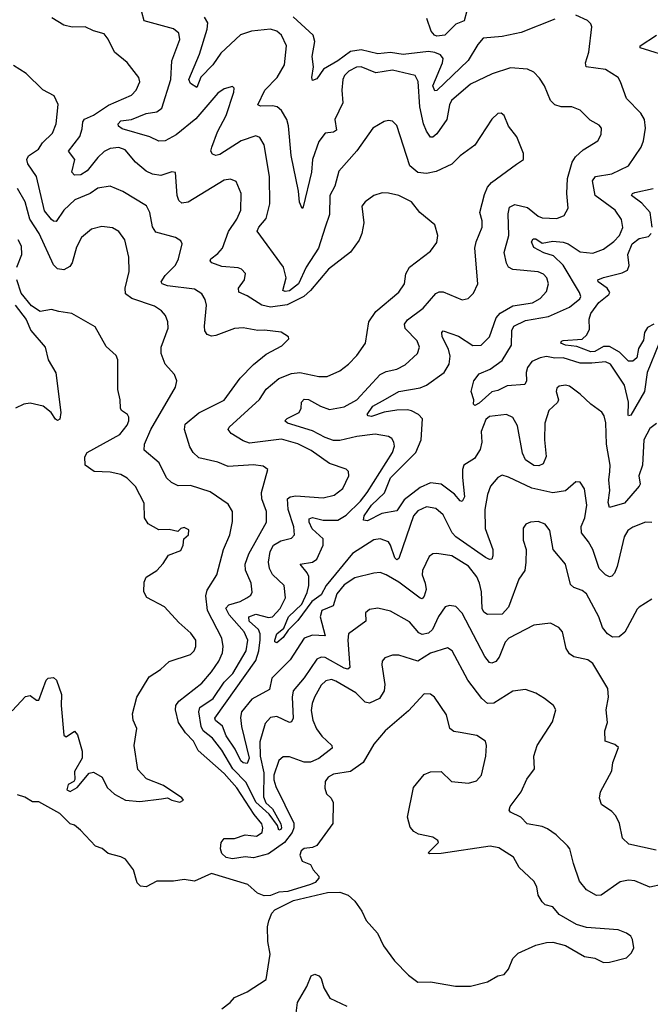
# Model space of a CAD drawing. Extents: x 2086813 to 2278017, y 548126 to 753336.
# Tile 268 of 461: x 2169805 to 2172798, y 689357 to 694029. Entities that reach past the tile are written whole.
import ezdxf

# ---------------------------------------------------------------- set-up
doc = ezdxf.new("R2010")
doc.units = 0

msp = doc.modelspace()

# ---------------------------------------------------------------- linework, layer by layer
at = {"layer": '0CON10XD'}
for points in [[(2171244.6, 691565), (2171193.5, 691613.5), (2171178.4, 691645), (2171178.6, 691661.4), (2171195, 691666.6), (2171245, 691654.5), (2171315, 691654.3), (2171355, 691678.1), (2171422.9, 691745), (2171453.3, 691785), (2171573.9, 691975), (2171584.5, 692005), (2171580.5, 692025), (2171571.5, 692041.5), (2171555, 692051.8), (2171492.6, 692062.6), (2171405, 692051.4), (2171325, 692032.5), (2171295, 692031.9), (2171255, 692046.1), (2171195, 692078.9), (2171075.8, 692115), (2171064, 692125), (2171075, 692136.9), (2171130.6, 692165), (2171140, 692185), (2171142.5, 692215), (2171155, 692228.2), (2171175, 692227.5), (2171232.2, 692195), (2171275, 692179.5), (2171345, 692192.7), (2171405, 692225.4), (2171515.2, 692344.8), (2171545, 692359.7), (2171595, 692370.4), (2171635, 692391.5), (2171693.1, 692445), (2171701.8, 692475), (2171692.1, 692505), (2171634.2, 692564.2), (2171631.2, 692585), (2171645.5, 692605), (2171719.9, 692660.1), (2171779.9, 692730.1), (2171795, 692738.5), (2171815, 692737.5), (2171905, 692699.4), (2171933.2, 692706.8), (2171958.2, 692731.8), (2171978.6, 692775), (2171965.4, 692945), (2171971.5, 692975), (2172000.4, 693045), (2171999.6, 693075), (2171988.8, 693115), (2172010.3, 693199.8), (2172025.8, 693234.2), (2172043.7, 693256.3), (2172163, 693343), (2172196.2, 693365), (2172196, 693395), (2172165, 693473.3), (2172124.3, 693524.3), (2172104, 693574), (2172090, 693585), (2172075, 693583.3), (2172045, 693557.5), (2171965, 693434), (2171895, 693382.5), (2171856.2, 693343.8), (2171781.5, 693308.5), (2171735, 693298.9), (2171695, 693303.3), (2171656.2, 693335), (2171595, 693526.7), (2171575, 693548), (2171555, 693551.2), (2171535, 693546), (2171480.8, 693515), (2171405, 693407.1), (2171320.2, 693309.8), (2171300, 693240), (2171277.3, 693195), (2171275.3, 693105), (2171255.2, 693044.8), (2171223.3, 692945), (2171165, 692854.7), (2171128.5, 692775), (2171085, 692742.7), (2171065, 692739.2), (2171054.2, 692744.2), (2171069.3, 692805), (2171057.5, 692855), (2170931.5, 693025), (2170939.1, 693045), (2170974.5, 693085), (2170991.6, 693155), (2170989.7, 693285), (2170964.7, 693434.7), (2170945, 693469.4), (2170925, 693477.9), (2170856.5, 693455), (2170755, 693389.5), (2170735, 693384.7), (2170720.5, 693390.5), (2170712.5, 693405), (2170716.6, 693425), (2170743.1, 693496.9), (2170785.2, 693574.8), (2170820.8, 693685), (2170822.5, 693705), (2170815, 693712.5), (2170775, 693701.4), (2170745, 693681.1), (2170641.2, 693558.8), (2170547, 693483), (2170495, 693454.1), (2170465, 693453.2), (2170422.6, 693472.6), (2170290.9, 693510.9), (2170273.4, 693523.4), (2170272.5, 693535), (2170285, 693549.6), (2170335, 693555.8), (2170405, 693583.9), (2170455, 693591.4), (2170480, 693610), (2170521.4, 693745), (2170526.2, 693833.8), (2170564.5, 693935), (2170559.5, 693965), (2170535.3, 693985.3), (2170395, 694023.5), (2170383.8, 694065)], [(2171925.5, 694065), (2171915, 694023.1), (2171875, 694008), (2171822, 693955), (2171785, 693950.4), (2171772.9, 693955), (2171757.5, 693975), (2171738, 694035)], [(2170946.5, 691086.5), (2170946.5, 691115), (2170938.9, 691135), (2170894.6, 691175), (2170892, 691195), (2170925, 691208.5), (2170985, 691192), (2171005, 691195.3), (2171041.3, 691235), (2171066.1, 691285), (2171060.8, 691345), (2171005, 691396.5), (2170990.9, 691425), (2170985.3, 691455.3), (2170993.1, 691505), (2171009.7, 691535), (2171045, 691555.7), (2171095, 691568.8), (2171108.8, 691585), (2171106.6, 691623.4), (2171079.2, 691705), (2171076.5, 691755), (2171089.2, 691765), (2171115, 691770.3), (2171245, 691760.4), (2171297.7, 691772.3), (2171337.8, 691805), (2171366.7, 691865), (2171365.6, 691885), (2171355, 691897.1), (2171275, 691923.8), (2171187.8, 691985), (2171125, 692016.7), (2171047.9, 692037.9), (2170895, 692019.7), (2170865, 692030.7), (2170808.6, 692065), (2170794.6, 692084.6), (2170799.1, 692095), (2170943.3, 692226.7), (2170975, 692275.4), (2171035, 692326.9), (2171095, 692349.5), (2171134.7, 692355.3), (2171225, 692335.4), (2171263.8, 692336.2), (2171325, 692363.5), (2171365, 692394.4), (2171404.4, 692435), (2171445.6, 692495), (2171462.1, 692595), (2171494.5, 692645), (2171605, 692736.9), (2171631.8, 692775), (2171636.9, 692823.1), (2171655, 692854.2), (2171755, 692930.8), (2171785, 692972.5), (2171790, 693005), (2171776, 693055), (2171704, 693115), (2171664, 693165), (2171605, 693194.4), (2171555, 693205.7), (2171525, 693207.1), (2171485, 693194.4), (2171445, 693164.3), (2171429.4, 693145), (2171437.8, 693065), (2171429.4, 693015), (2171416.4, 692983.6), (2171375, 692925.7), (2171270, 692845), (2171185.2, 692744.8), (2171153.7, 692716.3), (2171075, 692675.9), (2170995, 692665.2), (2170953.8, 692673.8), (2170885, 692718.1), (2170845.5, 692735.5), (2170843.6, 692755), (2170872.2, 692795), (2170875.8, 692825), (2170858, 692845), (2170842.1, 692852.1), (2170765, 692858.3), (2170717.5, 692875), (2170709.4, 692885), (2170711.9, 692895), (2170745, 692919.7), (2170767.5, 692945), (2170795.6, 693024.4), (2170835, 693082.2), (2170853.9, 693125), (2170855.4, 693205), (2170831.7, 693261.7), (2170805, 693273.1), (2170775, 693267.3), (2170605, 693163.9), (2170575, 693157.8), (2170560.8, 693170.9), (2170552.5, 693195), (2170544.3, 693304.3), (2170527.1, 693307.1), (2170475, 693289.6), (2170435, 693295.4), (2170405, 693310.9), (2170353.8, 693353.8), (2170305, 693412.1), (2170275, 693423.3), (2170235, 693417.4), (2170205, 693403.1), (2170175, 693376), (2170125, 693311.4), (2170095, 693293.5), (2170065, 693292.2), (2170052.5, 693305), (2170066.2, 693365), (2170036.9, 693405), (2170089.7, 693475), (2170101.3, 693511.3), (2170104.1, 693545), (2170112.7, 693557.3), (2170155, 693575.9), (2170226.6, 693623.4), (2170335, 693670.5), (2170356.9, 693695), (2170374.3, 693735), (2170370.8, 693755), (2170315, 693825.8), (2170254.7, 693874.7), (2170225, 693936.2), (2170205, 693962), (2170155.7, 693975.7), (2170115, 693995.8), (2170053.6, 693993.6), (2170015, 694002.5), (2169957.8, 694037.8)], [(2172826.8, 692113.2), (2172795, 692090), (2172767.5, 692035), (2172761.3, 691915), (2172744.1, 691865), (2172749.5, 691825), (2172745.6, 691815), (2172675.6, 691735), (2172605, 691714.2), (2172597.4, 691737.4), (2172605.4, 691795), (2172601.2, 691845), (2172605.3, 691885), (2172606.7, 691915), (2172590, 692015), (2172586.9, 692116.9), (2172579.5, 692149.5), (2172567.3, 692167.3), (2172515, 692204.4), (2172465, 692252.9), (2172415, 692289.4), (2172395, 692295.5), (2172365, 692289.5), (2172355, 692280), (2172351.8, 692265), (2172361.9, 692225), (2172356.8, 692213.2), (2172316.2, 692175), (2172297.5, 692115), (2172295.3, 692035), (2172303.6, 691956.4), (2172288.9, 691921.1), (2172268.2, 691911.8), (2172245, 691913.1), (2172205, 691941.1), (2172191.9, 691971.9), (2172167.5, 692102.5), (2172145, 692141.2), (2172115, 692156.2), (2172035, 692146.8), (2172017.6, 692132.4), (2171995.6, 692075), (2171998.4, 692025), (2171990.4, 691989.6), (2171963.3, 691946.7), (2171912.4, 691915), (2171905.9, 691895), (2171906.8, 691856.8), (2171916, 691765), (2171905, 691743.3), (2171895, 691745.6), (2171867.9, 691777.9), (2171805, 691824.7), (2171755, 691831.4), (2171705, 691809), (2171629.1, 691750.9), (2171595, 691699.3), (2171523.3, 691686.7), (2171455, 691650.4), (2171436.2, 691655), (2171439.5, 691675), (2171475.3, 691725), (2171536, 691784), (2171564.7, 691855.3), (2171684.8, 691975), (2171711, 692035), (2171716.9, 692135), (2171698.1, 692155), (2171665, 692172.5), (2171645, 692177.6), (2171595, 692176), (2171535, 692167.6), (2171475, 692146.2), (2171458.8, 692148.8), (2171454.3, 692155), (2171480.4, 692195), (2171541, 692229), (2171605, 692264.7), (2171705, 692282.9), (2171735, 692294.2), (2171818.8, 692355), (2171843.3, 692395), (2171848, 692432), (2171840, 692465), (2171810, 692525), (2171808.9, 692545), (2171815, 692552.9), (2171887.1, 692527.1), (2171955, 692482.9), (2171995, 692484.7), (2172035, 692523.5), (2172066.2, 692613.8), (2172085, 692636.6), (2172145, 692670.8), (2172238.1, 692685), (2172275, 692706.4), (2172305, 692739.2), (2172314.4, 692775.6), (2172306.5, 692805), (2172291.5, 692821.5), (2172265, 692832.1), (2172145, 692843.1), (2172125.3, 692855.3), (2172115, 692874.2), (2172104.7, 692925), (2172126.3, 693005), (2172122.5, 693107.5), (2172129.9, 693140.1), (2172155, 693152.5), (2172215, 693138.7), (2172265, 693097.3), (2172285, 693088.2), (2172354.5, 693085.5), (2172389.6, 693100.4), (2172408.6, 693135), (2172402.2, 693205), (2172405.3, 693275), (2172426.4, 693353.6), (2172442.2, 693377.8), (2172479.1, 693410.9), (2172548.1, 693455), (2172564.4, 693485), (2172565.6, 693515), (2172555, 693528.5), (2172512.4, 693552.4), (2172465, 693600.6), (2172425, 693615.7), (2172375, 693615.5), (2172344.6, 693624.6), (2172325, 693646), (2172295.3, 693715.3), (2172272.4, 693752.4), (2172245, 693780), (2172214.5, 693794.5), (2172135, 693800), (2172048.1, 693771.9), (2171945, 693723.1), (2171854.7, 693645), (2171844.7, 693625), (2171832.3, 693555), (2171785, 693487.3), (2171765, 693471.9), (2171755, 693472.5), (2171735, 693500.6), (2171721.7, 693535), (2171703.9, 693615), (2171696.3, 693736.3), (2171681.4, 693765), (2171575, 693790.3), (2171495, 693776.7), (2171425, 693805.9), (2171403.3, 693803.3), (2171366.5, 693785), (2171346.2, 693765), (2171339.3, 693745), (2171334.1, 693695), (2171338.2, 693635), (2171300.6, 693555), (2171307.9, 693505), (2171295, 693495.5), (2171255, 693490), (2171225, 693450.9), (2171194.1, 693365), (2171190, 693305), (2171149.5, 693140.5), (2171145, 693133.8), (2171133.5, 693163.5), (2171128.8, 693215), (2171094.1, 693385), (2171080.6, 693525), (2171072, 693555), (2171047.9, 693597.9), (2171026.3, 693616.3), (2171005, 693621.1), (2170948.1, 693618.1), (2170934.4, 693625), (2170968.4, 693695), (2171026.2, 693755), (2171061.5, 693815), (2171071.5, 693905), (2171047.3, 693955), (2171025, 693975.4), (2170995, 693983.5), (2170905, 693974), (2170853.2, 693956.8), (2170760.2, 693869.8), (2170720.9, 693815), (2170664.2, 693755.8), (2170645, 693706.7), (2170615, 693725.6), (2170607.7, 693745), (2170657.6, 693865), (2170694.1, 693985), (2170697.3, 694015), (2170681.7, 694041.7)], [(2172345, 694031.1), (2172185, 693968.8), (2172095, 693948.8), (2172005, 693941.4), (2171978.7, 693911.3), (2171934.2, 693835), (2171785, 693692.7), (2171775, 693691.8), (2171765.3, 693715.3), (2171812.2, 693825), (2171814.1, 693845), (2171801.8, 693861.8), (2171775, 693874), (2171745, 693878.3), (2171625, 693863.6), (2171565, 693873.9), (2171505, 693867.9), (2171425, 693886.3), (2171375, 693878.6), (2171315, 693834.5), (2171246.7, 693795), (2171215, 693748.8), (2171195, 693740), (2171190.8, 693755), (2171199.6, 693805), (2171193.7, 693855), (2171205.4, 693925), (2171198.2, 693955), (2171102.8, 694042.8)], [(2172838.9, 692491.1), (2172783.4, 692355), (2172770.7, 692265), (2172705, 692152.2), (2172695, 692148.8), (2172693.1, 692153.1), (2172694.3, 692215), (2172676, 692295), (2172609.3, 692395), (2172585, 692406.2), (2172520.5, 692399.5), (2172465, 692399.4), (2172385, 692424.1), (2172345, 692423.3), (2172305, 692431.2), (2172275, 692424.1), (2172235, 692407.3), (2172215, 692378.9), (2172208.6, 692355), (2172210, 692315), (2172202.4, 692297.6), (2172118.6, 692291.4), (2172075, 692270), (2172045, 692262.9), (2171985, 692208.9), (2171965, 692199.2), (2171959.2, 692205), (2171960, 692225), (2171948, 692265), (2171960.6, 692315), (2171985, 692348.2), (2172038.6, 692371.4), (2172095, 692411.8), (2172138.9, 692485), (2172140.4, 692555), (2172150.6, 692575), (2172205, 692602), (2172315, 692621.1), (2172415, 692665.8), (2172463.8, 692705), (2172468.2, 692715), (2172462.5, 692735), (2172383.8, 692863.8), (2172338.8, 692908.8), (2172292.9, 692922.9), (2172245, 692948.8), (2172233.6, 692975), (2172241.2, 692988.8), (2172255, 692988.6), (2172285, 692968.8), (2172335, 692977.8), (2172385, 692972.9), (2172407.5, 692965), (2172465, 692927.6), (2172525, 692921.9), (2172575, 692940), (2172625, 692976.6), (2172651.6, 693005), (2172667.2, 693042.8), (2172661.6, 693081.6), (2172630.4, 693125), (2172536.6, 693195), (2172524.1, 693265), (2172538, 693285), (2172615, 693297.7), (2172694.7, 693335.3), (2172755, 693424.2), (2172765.5, 693455), (2172775.4, 693515), (2172770, 693555), (2172752.2, 693585), (2172684.3, 693655), (2172656.9, 693735), (2172644.6, 693754.6), (2172585, 693792.2), (2172494, 693805), (2172491.1, 693825), (2172505.5, 693875.5), (2172520, 693995), (2172515, 694010), (2172500, 694025), (2172445, 694050)], [(2172912, 693845), (2172750, 693895), (2172750, 693905), (2172828, 693955)], [(2172825, 690087.9), (2172696.4, 690116.4), (2172665.7, 690145), (2172652.3, 690215), (2172635, 690251.9), (2172615, 690272.5), (2172566, 690305), (2172556, 690335), (2172561.4, 690365), (2172615.7, 690465), (2172620, 690505), (2172647.5, 690575), (2172630.3, 690590.3), (2172584.2, 690605), (2172582.7, 690655), (2172594.4, 690695), (2172588.1, 690755), (2172598.9, 690815), (2172597.1, 690855), (2172525, 690974), (2172501.1, 690991.1), (2172435, 691005.6), (2172415, 691019.4), (2172399.1, 691045), (2172380.8, 691125), (2172363.8, 691145), (2172325, 691165.7), (2172245, 691156.5), (2172126.7, 691095), (2172109.7, 691075), (2172081.2, 691005), (2172065, 690983.5), (2172045, 690975.6), (2172035, 690978.5), (2172013.1, 691006.9), (2171905, 691213.3), (2171875, 691244.4), (2171845, 691250), (2171825, 691243.1), (2171793, 691197), (2171763.8, 691135), (2171745, 691118.4), (2171715, 691111.4), (2171699.5, 691119.5), (2171655, 691172.5), (2171565, 691221.8), (2171505, 691237.3), (2171465, 691230), (2171445.8, 691215), (2171447.5, 691175), (2171365.3, 691114.7), (2171361.6, 691085), (2171371.4, 690955), (2171362.2, 690947.8), (2171345, 690951.3), (2171255, 691002.9), (2171235, 691004.1), (2171215.7, 690994.3), (2171155, 690906.9), (2171103.3, 690845), (2171098.6, 690815), (2171103.3, 690715), (2171095, 690697.1), (2171084.8, 690694.8), (2171025, 690723.1), (2170995, 690718.6), (2170970.3, 690689.7), (2170945, 690602.5), (2170946.8, 690535), (2170963.3, 690455), (2170961.6, 690341.6), (2170973.5, 690313.5), (2171005.3, 690285.3), (2171045, 690214), (2171048.2, 690195), (2171045, 690186.2), (2171035, 690184), (2171027.8, 690205), (2170989.1, 690259.1), (2170925, 690315.9), (2170879, 690409), (2170816.3, 690475), (2170765, 690563.7), (2170720.6, 690620.6), (2170676.2, 690655), (2170665.9, 690675), (2170654.8, 690744.8), (2170660, 690765), (2170722.5, 690807.5), (2170775, 690885.3), (2170816.7, 690926.7), (2170879, 691035), (2170887.4, 691085), (2170870.2, 691125), (2170798.6, 691205), (2170783.7, 691236.3), (2170796.7, 691253.3), (2170851.8, 691268.2), (2170882.9, 691285), (2170901.1, 691298.9), (2170907.8, 691312.2), (2170903.6, 691355), (2170876.7, 691416.7), (2170874.7, 691445), (2170892.4, 691495), (2170975.5, 691645), (2170976.2, 691695), (2170954.6, 691755), (2170952.3, 691785), (2170982.5, 691895), (2170960, 691910), (2170915, 691916.2), (2170795, 691909.3), (2170745, 691929.1), (2170655, 691950.9), (2170628.9, 691975), (2170612.3, 692002.3), (2170586.4, 692085), (2170590.1, 692109.9), (2170655, 692163.2), (2170775, 692224.5), (2170851.2, 692328.8), (2170915, 692393.5), (2170975, 692441.9), (2171048.7, 692481.3), (2171082.5, 692515), (2171080, 692525), (2171045.7, 692545.7), (2170966.4, 692556.4), (2170935, 692554.4), (2170865, 692567.5), (2170825, 692564.5), (2170735, 692530), (2170715, 692527.9), (2170695, 692535.6), (2170683.1, 692553.1), (2170681.2, 692575), (2170692.2, 692675), (2170685, 692702), (2170668.8, 692728.8), (2170635, 692751.2), (2170506.3, 692766.3), (2170480.8, 692775), (2170475.6, 692785), (2170494.6, 692815), (2170543.8, 692865), (2170559.2, 692895), (2170575.7, 692965.7), (2170569.7, 692979.7), (2170545, 692995.6), (2170451.4, 693021.4), (2170435, 693045.8), (2170422.5, 693115), (2170406.4, 693146.4), (2170294.7, 693214.7), (2170235, 693238.5), (2170175, 693229.1), (2170138.6, 693205), (2170066.9, 693175), (2170013.9, 693125), (2169978.7, 693071.3), (2169965, 693072.5), (2169955, 693081.2), (2169922.5, 693122.5), (2169885, 693284.4), (2169844, 693345), (2169837.9, 693365), (2169846.9, 693383.1), (2169893.3, 693415), (2169913.3, 693445), (2169959.8, 693490.2), (2169977.5, 693535), (2169986.7, 693626.7), (2169968.3, 693668.3), (2169915, 693696), (2169835, 693774), (2169775, 693812)], [(2172855, 689925.5), (2172795, 689912.2), (2172725, 689943.1), (2172695, 689945.7), (2172655, 689937.5), (2172565.3, 689874.7), (2172543.1, 689873.1), (2172495, 689899.6), (2172462, 689942), (2172432.7, 690025), (2172416.7, 690095), (2172405, 690109.2), (2172350.7, 690160.7), (2172309.6, 690189.6), (2172285, 690200), (2172212.8, 690212.8), (2172183.8, 690245), (2172135, 690268), (2172128.8, 690278.8), (2172133.1, 690295), (2172185.6, 690365), (2172211.5, 690425), (2172248.6, 690475), (2172245.8, 690535), (2172261.1, 690585), (2172333.4, 690696.6), (2172349.2, 690755), (2172338, 690775), (2172295, 690808.6), (2172255, 690832.9), (2172205, 690850.8), (2172145, 690843.3), (2172055, 690786.2), (2172025, 690784.6), (2171998.7, 690808.7), (2171932.5, 690895), (2171856.7, 691035), (2171835, 691048.5), (2171755, 691023.2), (2171695, 690984.6), (2171605, 691014), (2171575, 691013.2), (2171538.2, 691001.8), (2171525.6, 690985), (2171522.9, 690967.1), (2171538, 690875), (2171534.6, 690845), (2171512.4, 690807.6), (2171465, 690785.6), (2171445, 690790.5), (2171400, 690835), (2171305, 690889.6), (2171285, 690897.6), (2171257.3, 690892.7), (2171235, 690871.2), (2171204.3, 690815), (2171192.5, 690785), (2171188.3, 690751.7), (2171196.1, 690705), (2171214.2, 690664.2), (2171238.9, 690628.9), (2171285.7, 690585), (2171287.3, 690572.7), (2171225, 690524), (2171185, 690506), (2171155, 690505.3), (2171085, 690531.8), (2171055, 690531.8), (2171035, 690514.3), (2171011.2, 690445), (2171011.4, 690421.4), (2171021.2, 690391.2), (2171106.7, 690216.7), (2171106.5, 690195), (2171097.7, 690172.3), (2171062.4, 690125), (2170985, 690071.4), (2170915, 690052.2), (2170875, 690056.3), (2170815, 690047.3), (2170785, 690053.3), (2170765, 690072.4), (2170758.1, 690095), (2170760.9, 690125), (2170775, 690144.2), (2170825, 690143.7), (2170875, 690161.2), (2170929.2, 690155), (2170955, 690172.6), (2170959.4, 690195), (2170954, 690214), (2170918.1, 690258.1), (2170835, 690384.7), (2170775, 690452.9), (2170652, 690562), (2170629.7, 690605), (2170592.4, 690645), (2170558.2, 690695), (2170543.8, 690755), (2170546.2, 690775), (2170560.5, 690795), (2170669, 690881), (2170715, 690934.6), (2170749.7, 690985), (2170767.2, 691025), (2170770.8, 691055), (2170764.6, 691095), (2170696.3, 691225), (2170688.1, 691295), (2170695, 691321.4), (2170740.9, 691395), (2170772.1, 691515), (2170802.5, 691585), (2170815, 691647.5), (2170815.4, 691695), (2170795, 691729.5), (2170708.2, 691788.2), (2170615, 691818.2), (2170557, 691817), (2170525, 691833.1), (2170502.2, 691855), (2170466, 691926), (2170396.3, 691986.3), (2170396.4, 692015), (2170427.2, 692085), (2170544, 692285), (2170550, 692315), (2170538.8, 692345), (2170494.5, 692394.5), (2170475.5, 692445), (2170476.2, 692475), (2170509.1, 692565), (2170507.5, 692595), (2170496.1, 692626.1), (2170477.8, 692647.8), (2170445, 692669.6), (2170336.7, 692706.7), (2170307.6, 692727.6), (2170305.4, 692755), (2170324.6, 692835), (2170322.7, 692902.7), (2170304.5, 692985), (2170275, 693024.4), (2170245, 693042.2), (2170195, 693048.5), (2170145, 693034.4), (2170097.8, 692995), (2170075, 692950), (2170054, 692876), (2170042.6, 692857.4), (2170015, 692842.7), (2169985, 692847.1), (2169965, 692866.7), (2169897.6, 693015), (2169853, 693083), (2169830.8, 693165), (2169795, 693228.5)], [(2172806.4, 693045), (2172797.9, 693115), (2172758.4, 693158.4), (2172709.4, 693195), (2172714.2, 693205), (2172725, 693209.6), (2172811.1, 693228.9)], [(2169792, 692855), (2169814.4, 692915.6), (2169813.5, 692955), (2169798.2, 692985)], [(2172815, 692584.8), (2172785, 692568.8), (2172770.8, 692545), (2172765, 692507.8), (2172741.4, 692468.6), (2172733.9, 692425), (2172715, 692408.8), (2172695, 692409.5), (2172652.1, 692452.1), (2172605, 692477.8), (2172575, 692478), (2172535.1, 692454.9), (2172515, 692453.8), (2172448.5, 692478.5), (2172395, 692484), (2172372.5, 692495), (2172375.8, 692504.2), (2172383.7, 692506.3), (2172475, 692512.7), (2172497, 692533), (2172509, 692561), (2172507.7, 692607.7), (2172515.9, 692635), (2172553.1, 692686.9), (2172601.5, 692725), (2172606.5, 692735), (2172593.3, 692755), (2172550.5, 692785), (2172548.1, 692795), (2172575.3, 692805.3), (2172665, 692828.5), (2172689.1, 692840.9), (2172697.1, 692862.9), (2172691.2, 692915), (2172711.4, 692965), (2172745, 692990.2), (2172789.7, 693000.2), (2172802.5, 693015)], [(2169769.7, 690750.3), (2169831.7, 690818.3), (2169855, 690822.5), (2169885, 690800), (2169895, 690800), (2169930, 690895), (2169940, 690905), (2169965, 690907.5), (2169980, 690895), (2170003, 690827), (2170001.2, 690775), (2170014.2, 690634.2), (2170025, 690626.7), (2170065, 690652.5), (2170078.8, 690635), (2170101.7, 690558.3), (2170102, 690525), (2170065, 690462.5), (2170066.7, 690423.3), (2170062.5, 690415), (2170035, 690400.8), (2170028, 690375), (2170045, 690367.5), (2170077.5, 690385), (2170135, 690453.3), (2170155, 690458), (2170196.2, 690435), (2170220, 690385), (2170255, 690353.8), (2170307.5, 690325), (2170375, 690319.6), (2170478.3, 690331.7), (2170506.4, 690336.4), (2170527.5, 690325), (2170565, 690316.7), (2170582.5, 690325), (2170575, 690336.7), (2170487.5, 690395), (2170407.4, 690427.4), (2170365, 690471.9), (2170347.4, 690585), (2170361.1, 690665), (2170342.9, 690705), (2170340, 690735), (2170360.4, 690815), (2170418.8, 690911.2), (2170473.5, 690945), (2170515, 690982.9), (2170615, 691017.5), (2170632.5, 691035), (2170641.5, 691055), (2170640.4, 691085), (2170617.6, 691117.6), (2170559.5, 691169.5), (2170492.4, 691242.4), (2170407.8, 691287.8), (2170394.3, 691315), (2170395, 691360), (2170405, 691383.3), (2170455, 691416), (2170485, 691448), (2170511.2, 691488.8), (2170569.5, 691510.5), (2170581.2, 691535), (2170583.8, 691566.2), (2170606.2, 691585), (2170607.7, 691607.7), (2170585, 691620), (2170570, 691615), (2170555, 691600), (2170515, 691610), (2170465, 691608.6), (2170415, 691637.5), (2170397.1, 691665), (2170396.2, 691735), (2170354.7, 691814.7), (2170315, 691853.6), (2170285, 691870.8), (2170235, 691882.8), (2170157.5, 691885), (2170116.2, 691915), (2170114.3, 691954.3), (2170125.7, 691975), (2170279.9, 692060.1), (2170315, 692105.8), (2170323.5, 692125), (2170323.4, 692143.4), (2170316.4, 692156.4), (2170288, 692175), (2170282.5, 692185), (2170281.5, 692225), (2170270.5, 692275), (2170270.8, 692415), (2170262, 692435), (2170215, 692478), (2170162.4, 692572.4), (2170052.5, 692635), (2169990, 692645), (2169955, 692654), (2169902.5, 692645), (2169861.4, 692671.4), (2169811.7, 692731.7), (2169792, 692795)], [(2169784, 692674), (2169835.8, 692605.8), (2169858, 692555), (2169926, 692475), (2169939.2, 692415), (2169976.2, 692353.8), (2170000.6, 692165), (2169995.8, 692134.2), (2169985, 692126.7), (2169975, 692133.3), (2169954.5, 692165), (2169915.6, 692195.6), (2169855, 692210.3), (2169825, 692205.4), (2169785, 692185.6)], [(2172805, 691643.3), (2172775, 691644.4), (2172715, 691621.8), (2172691.5, 691605), (2172674, 691575), (2172640.9, 691435), (2172627.6, 691402.4), (2172615, 691388), (2172605, 691385.8), (2172585, 691394.4), (2172555, 691424.3), (2172524.7, 691515), (2172505, 691551.8), (2172471.2, 691595), (2172470, 691625), (2172486.7, 691665), (2172496.8, 691725), (2172485, 691803.3), (2172465, 691834.2), (2172445, 691835.7), (2172395, 691793.8), (2172335, 691784.7), (2172235, 691805.8), (2172125, 691858.9), (2172095, 691867.5), (2172075, 691857.5), (2172039.5, 691815), (2172025, 691776.7), (2172012.5, 691705), (2172014.1, 691615), (2172051.1, 691515), (2172051.2, 691485), (2172045, 691469.2), (2172035, 691467.5), (2172015, 691476.7), (2171874.2, 691575), (2171858, 691595), (2171815, 691679.1), (2171779.7, 691709.7), (2171735, 691718), (2171695, 691699.3), (2171673.3, 691675), (2171658.3, 691628.3), (2171605, 691472.5), (2171595, 691466.7), (2171585, 691475.6), (2171565.5, 691535.5), (2171555, 691550.9), (2171515.4, 691565.4), (2171485, 691560.3), (2171385, 691495.7), (2171259.3, 691345), (2171235, 691300.2), (2171191.8, 691268.2), (2171125, 691177.5), (2171078.3, 691131.7), (2171055, 691097.5), (2171025, 691072.9), (2171016.4, 691076.4), (2171016, 691085), (2171025.7, 691115), (2171058.9, 691141.1), (2171081.4, 691195), (2171144.4, 691255.6), (2171169.5, 691310.5), (2171177.5, 691345), (2171176.6, 691386.6), (2171168.9, 691405), (2171136, 691445), (2171194.2, 691455.8), (2171215, 691468.9), (2171245.5, 691535), (2171244.6, 691565)], [(2172805, 691280), (2172745, 691241.4), (2172735, 691232), (2172677.4, 691122.6), (2172649.7, 691100.3), (2172619.2, 691099.2), (2172594.7, 691114.7), (2172571.1, 691145), (2172553.1, 691195), (2172494.5, 691305), (2172475, 691320.8), (2172434.2, 691335), (2172418.7, 691348.7), (2172395.4, 691445.4), (2172336.7, 691515), (2172321.4, 691605), (2172298.8, 691635), (2172265, 691647.5), (2172230, 691645), (2172206.7, 691635), (2172194.4, 691615.6), (2172195, 691560), (2172208.1, 691515), (2172206.5, 691455), (2172202.5, 691415), (2172173.8, 691375), (2172125, 691241.4), (2172095, 691208.2), (2172025, 691207.3), (2172007.3, 691217.3), (2172000.4, 691235), (2171996, 691315), (2171986.6, 691355), (2171973.9, 691385), (2171935, 691436.5), (2171855.8, 691485), (2171785, 691496.9), (2171765, 691494.2), (2171747.8, 691482.2), (2171717.3, 691415), (2171714.7, 691395), (2171729.7, 691355), (2171733.4, 691325), (2171725, 691293.1), (2171715, 691281.5), (2171705, 691283.6), (2171605, 691359.7), (2171545, 691394.6), (2171515, 691405.5), (2171485, 691402.9), (2171395, 691380.8), (2171345, 691348.2), (2171310.5, 691305), (2171292.5, 691247.5), (2171238.2, 691225), (2171230.3, 691195), (2171254.5, 691105.5), (2171195, 691109.3), (2171154.6, 691095), (2171089, 690991), (2171001.3, 690905), (2170989.9, 690850.1), (2170907.2, 690805), (2170858.3, 690745), (2170852.7, 690717.3), (2170857.8, 690675), (2170894.7, 690525), (2170885, 690499.1), (2170865, 690502.2), (2170855, 690512.1), (2170828.1, 690568.1), (2170785, 690630.3), (2170766.7, 690676.6), (2170734.4, 690704.4), (2170731.3, 690715), (2170925, 690989.2), (2170940.3, 691035), (2170946.5, 691086.5)], [(2170763.8, 689336.2), (2170804, 689365), (2170825, 689390), (2170884.5, 689415.5), (2170974.5, 689475.5), (2170993.3, 689595), (2170983.1, 689655), (2170981.1, 689725), (2170986.6, 689753.4), (2171000.8, 689789.2), (2171015.5, 689805), (2171105, 689849.1), (2171265, 689887.6), (2171325, 689889.5), (2171363.8, 689875), (2171395, 689845.8), (2171429.5, 689799.5), (2171450, 689755), (2171503.8, 689693.8), (2171531.9, 689635), (2171583.3, 689563.3), (2171650, 689495), (2171695, 689462.5), (2171755, 689463.3), (2171873.4, 689443.4), (2171945, 689442.9), (2172025, 689464.3), (2172075, 689492), (2172105, 689498.8), (2172125.6, 689524.4), (2172146.2, 689575), (2172170.9, 689599.1), (2172255, 689637.5), (2172305, 689650.8), (2172335, 689652.5), (2172395, 689636), (2172485, 689583.8), (2172535, 689576), (2172575, 689555.8), (2172605, 689557.5), (2172685, 689578), (2172709.1, 689600.9), (2172719.2, 689625), (2172714.2, 689665), (2172705, 689680), (2172685, 689694.2), (2172645, 689710.8), (2172495, 689721.5), (2172447.5, 689735), (2172365, 689783.8), (2172335, 689818.8), (2172298.8, 689828.8), (2172285, 689843.8), (2172265.8, 689875), (2172260, 689915), (2172245, 689941.2), (2172175, 690006.7), (2172148.8, 690055), (2172078.9, 690098.9), (2172037.9, 690107.9), (2171805, 690072.5), (2171750.3, 690070.3), (2171743.3, 690075), (2171792.5, 690125), (2171790, 690135), (2171765, 690149.5), (2171697.5, 690165), (2171675, 690176.7), (2171658.3, 690198.3), (2171646, 690245), (2171673.3, 690385), (2171725, 690446.7), (2171755, 690460.8), (2171805, 690462), (2171855, 690414.4), (2171935, 690407.1), (2171972.9, 690417.1), (2171997.1, 690445), (2172017.3, 690535), (2172020.5, 690585), (2172015.6, 690605), (2171975, 690631.8), (2171895, 690646.1), (2171865, 690651.9), (2171847.1, 690665), (2171830, 690730), (2171774.3, 690815), (2171755, 690829.4), (2171725, 690830.6), (2171649.8, 690750.2), (2171539.6, 690655), (2171485, 690591.9), (2171435.3, 690504.7), (2171375, 690461.8), (2171295, 690448.4), (2171269.1, 690435), (2171254.6, 690415), (2171253.2, 690383.2), (2171261.2, 690355), (2171283.3, 690335), (2171293.3, 690315), (2171290.6, 690215), (2171215, 690110), (2171195, 690101.2), (2171155, 690096.9), (2171140.8, 690085), (2171134.3, 690065), (2171145, 690036.7), (2171185, 690020), (2171197.8, 689995), (2171224.3, 689965), (2171224.4, 689955), (2171206.5, 689935), (2171185, 689925.3), (2171077.8, 689892.2), (2171035, 689889.5)], [(2171035, 689889.5), (2170995, 689873), (2170965, 689871.6), (2170933.8, 689885), (2170887.5, 689925), (2170715, 689977.5), (2170635, 689941.1), (2170585, 689948.5), (2170535, 689940.9), (2170455, 689940.8), (2170405, 689914.2), (2170378.3, 689918.3), (2170363, 689933), (2170345, 689995.6), (2170306.7, 690045), (2170285, 690056.9), (2170225, 690072), (2170195.7, 690095.7), (2170165, 690108), (2170093, 690183), (2170065, 690206.7), (2170043.6, 690213.6), (2169995, 690262.5), (2169895, 690317.5), (2169865, 690317.5), (2169829.5, 690339.5), (2169795, 690351.2)], [(2171116.5, 689315), (2171123.8, 689365), (2171167.9, 689442.1), (2171187.7, 689492.3), (2171205, 689500), (2171225, 689492), (2171235, 689478.8), (2171248.9, 689435), (2171276.6, 689386.6), (2171357.7, 689347.7)]]:
    msp.add_lwpolyline(points, dxfattribs=at)

doc.saveas('drawing.dxf')
